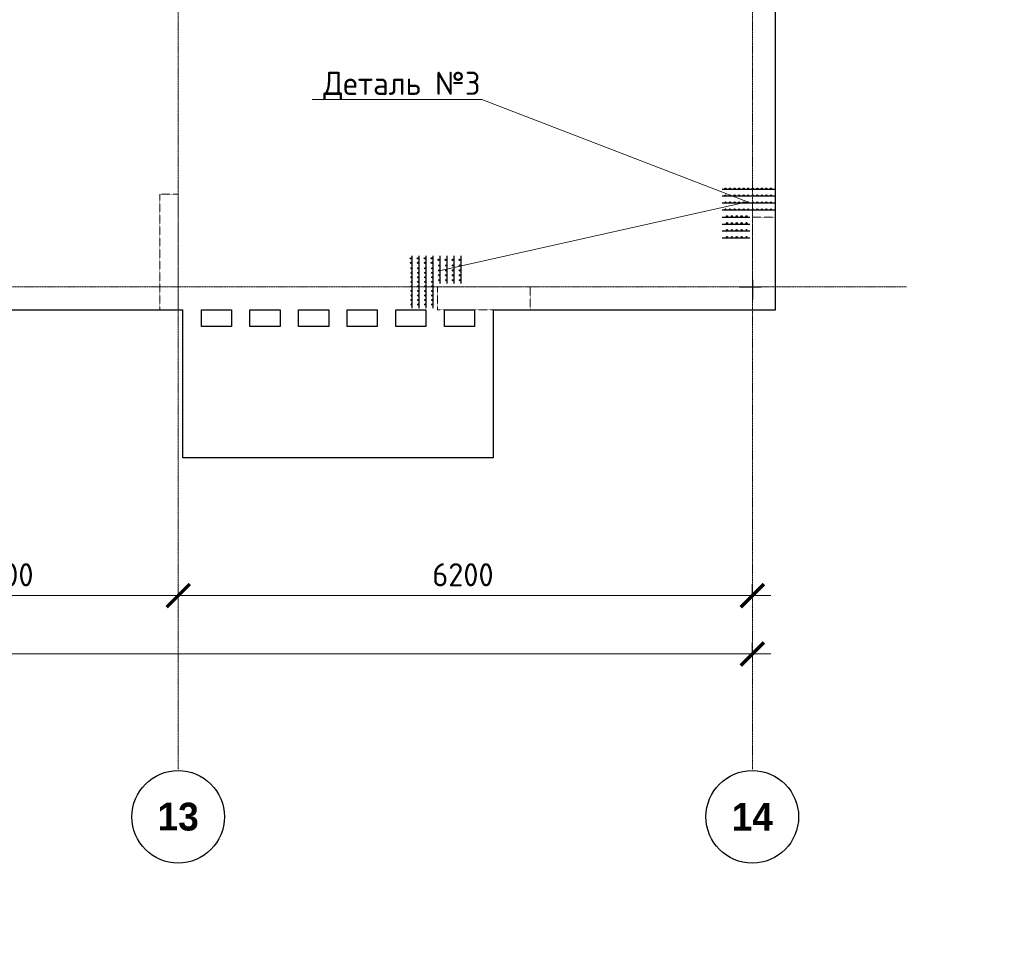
# Model space of a CAD drawing. Header units: millimetres. Extents: x -42044588 to 856694, y -806701 to 941911.
# Tile 452 of 656: x 237298 to 247931, y -438364 to -428340. Entities that reach past the tile are written whole.
import ezdxf
from ezdxf import colors
from ezdxf.entities.mleader import LeaderData, LeaderLine
from ezdxf.math import Vec2, Vec3

# ---------------------------------------------------------------- set-up
doc = ezdxf.new("R2010")
doc.units = ezdxf.units.MM
for name, pattern in [('______5', [1100, 800, -100, 100, -100]), ('DASHED', [7, 5, -2, 0]), ('осевая', [50.8, 31.75, -6.35, 6.35, -6.35])]:
    doc.linetypes.add(name, pattern=pattern)
doc.layers.add('0 @ 100', color=7, linetype='Continuous')
doc.layers.add('Колонна_ бетон', color=7, linetype='Continuous', lineweight=50, true_color=0xb4b496)
for name, color, linetype, lineweight in [('Оси', 40, '______5', 18), ('осн.сетка', 4, 'Continuous', 60), ('Перекрытие ж_бетон', 1, 'Continuous', 30), ('подоснова', 151, 'Continuous', 5), ('размер', 1, 'Continuous', 25), ('РАЗМЕРЫ', 1, 'Continuous', 9)]:
    doc.layers.add(name, color=color, linetype=linetype, lineweight=lineweight)
doc.styles.add('Century Gothic', font='GOTHIC.TTF')
doc.styles.add('GOST-2.304_Type-B', font='GOST_Common.ttf')
doc.styles.add('ГОСТ', font='GOST_Common.ttf')
doc.dimstyles.new('СПДС', dxfattribs={"dimscale": 100, "dimtxt": 2.5, "dimasz": 2, "dimexe": 1.25, "dimexo": 0, "dimtad": 1, "dimdec": 0, "dimrnd": 5, "dimtxsty": 'GOST-2.304_Type-B', "dimblk": 'ARCHTICK', "dimcen": 2.5, "dimdle": 2, "dimclrd": 1, "dimclre": 1, "dimclrt": 1, "dimadec": 0, "dimazin": 2, "dimtfac": 0.75, "dimtdec": 0, "dimtmove": 1, "dimatfit": 3, "dimfxl": 0, "dimtolj": 1, "dimarcsym": 0})

# ---------------------------------------------------------------- blocks, each defined once
blk = doc.blocks.new('_ArchTick')
at = {"color": 0, "linetype": 'ByBlock', "const_width": 0.15}
blk.add_lwpolyline([(-0.5, -0.5), (0.5, 0.5)], dxfattribs=at)
blk = doc.blocks.new('*D6710')
at = {"color": 1, "lineweight": -2, "transparency": 16777216}
for p, q in [((-85705, -346670), (-85705, -346545)), ((-38905, -346670), (-38905, -346545)), ((-85905, -346670), (-38705, -346670))]:
    blk.add_line(p, q, dxfattribs=at)
at = {"layer": 'DEFPOINTS', "color": 0, "transparency": 16777216}
for p in [(-85705, -346670), (-38905, -346670), (-38905, -346670)]:
    blk.add_point(p, dxfattribs=at)
at = {"color": 1, "lineweight": -2, "transparency": 16777216, "xscale": 250, "yscale": 250, "zscale": 250, "rotation": 180}
blk.add_blockref('_ArchTick', (-85705, -346670), dxfattribs=at)
at = {"color": 1, "lineweight": -2, "transparency": 16777216, "xscale": 250, "yscale": 250, "zscale": 250}
blk.add_blockref('_ArchTick', (-38905, -346670), dxfattribs=at)
at = {"color": 1, "transparency": 16777216, "insert": (-67487, -346445), "char_height": 250, "width": 104166.67, "attachment_point": 5, "style": 'GOST-2.304_Type-B'}
blk.add_mtext('\\A1;46800', dxfattribs=at)
blk = doc.blocks.new('NSY101')
at = {"color": 0, "linetype": 'ByBlock', "lineweight": -2}
blk.add_circle((0, 0), 50, dxfattribs=at)
blk = doc.blocks.new('СЛОЖНЫЙ_ОБЪЕКТ_40')
at = {"layer": 'Оси', "color": 16, "linetype": 'Continuous', "lineweight": 25, "transparency": 33554687, "xscale": 9.999999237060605, "yscale": 9.999999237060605, "zscale": 9.999999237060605}
blk.add_blockref('NSY101', (45313, -43009), dxfattribs=at)
at = {"layer": 'Оси', "color": 16, "linetype": 'Continuous', "lineweight": 25, "transparency": 33554687, "insert": (45313, -43009), "char_height": 300, "width": 620, "attachment_point": 5, "style": 'Century Gothic'}
blk.add_mtext('\\A1;{\\fCentury Gothic|i0|b1;\\H300.000000;\\W1.000000;\\C16;13}\\P', dxfattribs=at)
blk = doc.blocks.new('СЛОЖНЫЙ_ОБЪЕКТ_41')
at = {"layer": 'Оси', "color": 16, "linetype": 'Continuous', "lineweight": 25, "transparency": 33554687, "xscale": 9.999999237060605, "yscale": 9.999999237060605, "zscale": 9.999999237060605}
blk.add_blockref('NSY101', (51513, -43009), dxfattribs=at)
at = {"layer": 'Оси', "color": 16, "linetype": 'Continuous', "lineweight": 25, "transparency": 33554687, "insert": (51513, -43009), "char_height": 300, "width": 620, "attachment_point": 5, "style": 'Century Gothic'}
blk.add_mtext('\\A1;{\\fCentury Gothic|i0|b1;\\H300.000000;\\W1.000000;\\C16;14}\\P', dxfattribs=at)
blk = doc.blocks.new('*D6727')
at = {"color": 1, "lineweight": -2, "transparency": 16777216}
for p, q in [((-48904.71808, -346038.91005), (-48904.71808, -345913.91005)), ((-45104.71808, -346038.91005), (-45104.71808, -345913.91005)), ((-49104.71808, -346038.91005), (-44904.71808, -346038.91005))]:
    blk.add_line(p, q, dxfattribs=at)
at = {"layer": 'DEFPOINTS', "color": 0, "transparency": 16777216}
for p in [(-48904.71808, -346038.91005), (-45104.71808, -346038.91005), (-45104.71808, -346038.91005)]:
    blk.add_point(p, dxfattribs=at)
at = {"color": 1, "lineweight": -2, "transparency": 16777216, "xscale": 250, "yscale": 250, "zscale": 250, "rotation": 180}
blk.add_blockref('_ArchTick', (-48904.71808, -346038.91005), dxfattribs=at)
at = {"color": 1, "lineweight": -2, "transparency": 16777216, "xscale": 250, "yscale": 250, "zscale": 250}
blk.add_blockref('_ArchTick', (-45104.71808, -346038.91005), dxfattribs=at)
at = {"color": 1, "transparency": 16777216, "insert": (-47004.71808, -345813.91005), "char_height": 250, "width": 83333.3333333, "attachment_point": 5, "style": 'GOST-2.304_Type-B'}
blk.add_mtext('\\A1;3800', dxfattribs=at)
blk = doc.blocks.new('*D6728')
at = {"color": 1, "lineweight": -2, "transparency": 16777216}
for p, q in [((-45105, -346039), (-45105, -345914)), ((-38905, -346039), (-38905, -345914)), ((-45305, -346039), (-38705, -346039))]:
    blk.add_line(p, q, dxfattribs=at)
at = {"layer": 'DEFPOINTS', "color": 0, "transparency": 16777216}
for p in [(-45105, -346039), (-38905, -346039), (-38905, -346039)]:
    blk.add_point(p, dxfattribs=at)
at = {"color": 1, "lineweight": -2, "transparency": 16777216, "xscale": 250, "yscale": 250, "zscale": 250, "rotation": 180}
blk.add_blockref('_ArchTick', (-45105, -346039), dxfattribs=at)
at = {"color": 1, "lineweight": -2, "transparency": 16777216, "xscale": 250, "yscale": 250, "zscale": 250}
blk.add_blockref('_ArchTick', (-38905, -346039), dxfattribs=at)
at = {"color": 1, "transparency": 16777216, "insert": (-42030, -345814), "char_height": 250, "width": 83333.33, "attachment_point": 5, "style": 'GOST-2.304_Type-B'}
blk.add_mtext('\\A1;6200', dxfattribs=at)
blk = doc.blocks.new('подложка стн 1-го этажа')
at = {"layer": 'Колонна_ бетон', "color": 252, "linetype": 'DASHED', "lineweight": 0, "ltscale": 0.5, "true_color": 0x939598, "transparency": 33554687}
for p, q in [((54844, 9712, -200), (54844, 9712, -200)), ((55094, 9462, -200), (55094, 9462, -200))]:
    blk.add_line(p, q, dxfattribs=at)
for points, elevation in [([(48444, 10712), (48644, 10712), (48644, 9462), (48444, 9462)], -560), ([(54844, 10462), (55094, 10462), (55094, 9462), (54844, 9462)], -360), ([(51444, 9712), (52444, 9712), (52444, 9462), (51444, 9462)], -360)]:
    blk.add_lwpolyline(points, close=True, dxfattribs=dict(at, elevation=elevation))
blk = doc.blocks.new('отв +6900')
for p, q in [((-219061, -184544), (-219061, -184758)), ((-219204, -184619), (-218966, -184619))]:
    blk.add_line(p, q)
blk = doc.blocks.new('_None')
blk = doc.blocks.new('оси блок 2')
at = {"layer": 'Оси', "color": 16, "linetype": 'осевая', "lineweight": 0, "ltscale": 0.25, "transparency": 33554687}
for p, q in [((-45104.7, -322543), (-45104.7, -347914.1)), ((-38904.7, -322543), (-38904.7, -347914.1)), ((-89822.3, -342701.3), (-37238.5, -342701.3))]:
    blk.add_line(p, q, dxfattribs=at)
at = {"layer": 'Оси', "color": 16, "linetype": 'Continuous', "lineweight": 25, "transparency": 33554687}
for name in ['СЛОЖНЫЙ_ОБЪЕКТ_40', 'СЛОЖНЫЙ_ОБЪЕКТ_41']:
    blk.add_blockref(name, (-90418.2, -305420.5), dxfattribs=at)
for base, p1, p2, picture, middle in [((-45104.7, -346038.9), (-48904.7, -346038.9), (-45104.7, -346038.9), '*D6727', (-47004.7, -346038.9)), ((-38904.7, -346038.9), (-45104.7, -346038.9), (-38904.7, -346038.9), '*D6728', (-42029.9, -346038.9)), ((-38904.7, -346670.2), (-85704.7, -346670.2), (-38904.7, -346670.2), '*D6710', (-67487.3, -346670.2))]:
    dim = blk.add_linear_dim(base=base, p1=p1, p2=p2, dimstyle='СПДС', override={"dimgap": 1})
    dim.commit()
    dim.dimension.update_dxf_attribs({"geometry": picture, "text_midpoint": middle, "dimtype": 160})

msp = doc.modelspace()

# ---------------------------------------------------------------- linework, layer by layer
at = {"layer": 'осн.сетка', "color": 3, "lineweight": 25, "ltscale": 100}
for points in [[(245449.681, -430173.323), (244884.166, -430173.323)], [(245449.681, -430248.323), (244884.166, -430248.323)], [(245449.681, -430323.323), (244884.166, -430323.323)], [(245449.681, -430398.323), (244884.166, -430398.323)], [(244883.861, -430473.323), (245183.861, -430473.323)], [(244883.861, -430548.323), (245183.861, -430548.323)], [(244883.861, -430623.323), (245183.861, -430623.323)], [(244883.861, -430698.323), (245183.861, -430698.323)], [(241536.269, -431457.617), (241536.269, -430892.101)], [(241611.269, -431457.617), (241611.269, -430892.101)], [(241686.269, -431457.617), (241686.269, -430892.101)], [(241761.269, -431457.617), (241761.269, -430892.101)], [(241836.269, -430891.797), (241836.269, -431191.797)], [(241911.269, -430891.797), (241911.269, -431191.797)], [(241986.269, -430891.797), (241986.269, -431191.797)], [(242061.269, -430891.797), (242061.269, -431191.797)]]:
    msp.add_lwpolyline(points, dxfattribs=at)
at = {"layer": 'Перекрытие ж_бетон'}
for p, q in [((239059.621, -433075.408), (239059.621, -431475.409)), ((242409.621, -431475.409), (242409.621, -433075.408)), ((242409.621, -433075.408), (239059.621, -433075.408))]:
    msp.add_line(p, q, dxfattribs=at)
for points in [[(242409.621, -431475.409), (245459.621, -431475.409), (245459.621, -414575.41), (238769.621, -414575.41)], [(231959.621, -431475.409), (232109.621, -431475.409), (232109.621, -431475.409), (235459.161, -431475.409), (235459.155, -431475.409), (239059.621, -431475.409)]]:
    msp.add_lwpolyline(points, dxfattribs=at)
for points, elevation in [([(239584.688, -431655.409), (239259.688, -431655.409), (239259.688, -431475.409), (239584.688, -431475.409)], -0.053), ([(240109.594, -431655.409), (239784.594, -431655.409), (239784.594, -431475.409), (240109.594, -431475.409)], 0.018), ([(240634.661, -431655.409), (240309.661, -431655.409), (240309.661, -431475.409), (240634.661, -431475.409)], -0.053), ([(241159.568, -431655.409), (240834.568, -431655.409), (240834.568, -431475.409), (241159.568, -431475.409)], 0.053), ([(241684.554, -431655.409), (241359.554, -431655.409), (241359.554, -431475.409), (241684.554, -431475.409)], 0.071), ([(242209.541, -431655.409), (241884.541, -431655.409), (241884.541, -431475.409), (242209.541, -431475.409)], 0.089)]:
    msp.add_lwpolyline(points, close=True, dxfattribs=dict(at, elevation=elevation))
at = {"layer": 'размер', "lineweight": 25, "ltscale": 2}
for centre, radius in [((244920.163, -430165.479), 6.3), ((244969.163, -430165.479), 6.3), ((245018.163, -430165.479), 6.3), ((245067.163, -430165.479), 6.3), ((245116.163, -430165.479), 6.3), ((245165.163, -430165.479), 6.3), ((245214.163, -430165.479), 6.3), ((245263.163, -430165.479), 6.3), ((245312.163, -430165.479), 6.3), ((245361.163, -430165.479), 6.3), ((245410.163, -430165.479), 6.3), ((244920.163, -430240.479), 6.3), ((244920.163, -430315.479), 6.3), ((244969.163, -430240.479), 6.3), ((244969.163, -430315.479), 6.3), ((245018.163, -430240.479), 6.3), ((245018.163, -430315.479), 6.3), ((245067.163, -430240.479), 6.3), ((245067.163, -430315.479), 6.3), ((245116.163, -430240.479), 6.3), ((245116.163, -430315.479), 6.3), ((245165.163, -430240.479), 6.3), ((245165.163, -430315.479), 6.3), ((245214.163, -430240.479), 6.3), ((245214.163, -430315.479), 6.3), ((245263.163, -430240.479), 6.3), ((245263.163, -430315.479), 6.3), ((245312.163, -430240.479), 6.3), ((245312.163, -430315.479), 6.3), ((245361.163, -430240.479), 6.3), ((245361.163, -430315.479), 6.3), ((245410.163, -430240.479), 6.3), ((245410.163, -430315.479), 6.3), ((244920.163, -430390.479), 6.3), ((244969.163, -430390.479), 6.3), ((245018.163, -430390.479), 6.3), ((245067.163, -430390.479), 6.3), ((245116.163, -430390.479), 6.3), ((245165.163, -430390.479), 6.3), ((245214.163, -430390.479), 6.3), ((245263.163, -430390.479), 6.3), ((245312.163, -430390.479), 6.3), ((245361.163, -430390.479), 6.3), ((245410.163, -430390.479), 6.3), ((244936.361, -430464.919), 6.75), ((244936.361, -430539.919), 6.75), ((244988.861, -430464.919), 6.75), ((244988.861, -430539.919), 6.75), ((245041.361, -430464.919), 6.75), ((245041.361, -430539.919), 6.75), ((245093.861, -430464.919), 6.75), ((245093.861, -430539.919), 6.75), ((245146.361, -430464.919), 6.75), ((245146.361, -430539.919), 6.75), ((244936.361, -430614.919), 6.75), ((244988.861, -430614.919), 6.75), ((245041.361, -430614.919), 6.75), ((245093.861, -430614.919), 6.75), ((245146.361, -430614.919), 6.75), ((244936.361, -430689.919), 6.75), ((244988.861, -430689.919), 6.75), ((245041.361, -430689.919), 6.75), ((245093.861, -430689.919), 6.75), ((245146.361, -430689.919), 6.75), ((241522.447, -430919.226), 6.3), ((241522.447, -430968.226), 6.3), ((241597.447, -430919.226), 6.3), ((241597.447, -430968.226), 6.3), ((241672.447, -430919.226), 6.3), ((241672.447, -430968.226), 6.3), ((241747.447, -430919.226), 6.3), ((241747.447, -430968.226), 6.3), ((241821.887, -430935.425), 6.75), ((241896.887, -430935.425), 6.75), ((241971.887, -430935.425), 6.75), ((242046.887, -430935.425), 6.75), ((241528.425, -431026.098), 6.3), ((241528.425, -431075.098), 6.3), ((241603.425, -431026.098), 6.3), ((241603.425, -431075.098), 6.3), ((241678.425, -431026.098), 6.3), ((241678.425, -431075.098), 6.3), ((241753.425, -431026.098), 6.3), ((241753.425, -431075.098), 6.3), ((241827.865, -430996.797), 6.75), ((241827.865, -431049.297), 6.75), ((241902.865, -430996.797), 6.75), ((241902.865, -431049.297), 6.75), ((241977.865, -430996.797), 6.75), ((241977.865, -431049.297), 6.75), ((242052.865, -430996.797), 6.75), ((242052.865, -431049.297), 6.75), ((241528.425, -431124.098), 6.3), ((241528.425, -431173.098), 6.3), ((241603.425, -431124.098), 6.3), ((241603.425, -431173.098), 6.3), ((241678.425, -431124.098), 6.3), ((241678.425, -431173.098), 6.3), ((241753.425, -431124.098), 6.3), ((241753.425, -431173.098), 6.3), ((241827.865, -431101.797), 6.75), ((241827.865, -431154.297), 6.75), ((241902.865, -431101.797), 6.75), ((241902.865, -431154.297), 6.75), ((241977.865, -431101.797), 6.75), ((241977.865, -431154.297), 6.75), ((242052.865, -431101.797), 6.75), ((242052.865, -431154.297), 6.75), ((241528.425, -431222.098), 6.3), ((241528.425, -431271.098), 6.3), ((241603.425, -431222.098), 6.3), ((241603.425, -431271.098), 6.3), ((241678.425, -431222.098), 6.3), ((241678.425, -431271.098), 6.3), ((241753.425, -431222.098), 6.3), ((241753.425, -431271.098), 6.3), ((241528.425, -431320.098), 6.3), ((241528.425, -431369.098), 6.3), ((241603.425, -431320.098), 6.3), ((241603.425, -431369.098), 6.3), ((241678.425, -431320.098), 6.3), ((241678.425, -431369.098), 6.3), ((241753.425, -431320.098), 6.3), ((241753.425, -431369.098), 6.3), ((241528.425, -431418.098), 6.3), ((241603.425, -431418.098), 6.3), ((241678.425, -431418.098), 6.3), ((241753.425, -431418.098), 6.3)]:
    msp.add_circle(centre, radius, dxfattribs=at)

# ---------------------------------------------------------------- block references
for name, p in [('подложка стн 1-го этажа', (190365.698, -440937.204, 560)), ('отв +6900', (464270.669, -246606.311))]:
    msp.add_blockref(name, p)
at = {"layer": 'РАЗМЕРЫ'}
msp.add_blockref('оси блок 2', (284114.339, -88524.087), dxfattribs=at)

# ---------------------------------------------------------------- texts
at = {"layer": '0 @ 100', "char_height": 300, "width": 18500, "attachment_point": 1, "style": 'ГОСТ'}
for s, insert in [('\\pi-900,l900,t900;{\\C7;1.^IАрмирование монолитной плиты  состоит из основного армирования ∅10 А500С с шагом  200х200мм  в нижней зоне, основного армирования ∅10 А500С с шагом  200х200мм  в  верхней зоне и дополнительного армирования, указанного на схемах армирования.\\P2.^IАрмирование плиты предусмотрено отдельными  стержнями заводской длины по осям Х и Y. При недостатке заводской длины стержней для армирования плиты, стыки стержней осуществлять внахлестку без  сварки. Стыки арматуры внахлестку должны располагаться вразбежку (через шаг). См. деталь стыковки арматуры.\\P3.^IВерхнюю и нижнюю арматуру вязать вязальной проволокой через пересечение.  Стержни основной и дополнительной арматуры укладывать в соответствии с сечениями .\\P4.^IПо периметру плиты и у отверстий  у концов основной арматуры устанавливать П-образные элементы Ск1.\\P5.^IПозиции со знаком "*" укладываются с шагом 100 мм\\P6.^IДля фиксации в проектном положении стержней верхней сетки устанавливать фиксаторы Ф1 с шагом 600х600мм.\\P7.^IДиаметр оправки стержня при d<20мм - 5d, при d≥20мм - 8d\\P8.^IКаркасы поперечного армирования устанавливаются до начала устройство верхней сетки армирования.\\P9.^IОбрамления отверстий см. лист 8. В местах расположения отверстий осуществить прерывания основной и дополнительной сеток арматуры. Отверстия обрамляются двумя стержнями арматуры, расход стали на обрамление учтен на листе 40.\\P10.^IПроемы размерами до 300х300 допускается выполнять по месту методом алмазного бурения.}', (162011.884, -384148.586)), ('\\pi-900,l900,t900;{\\C7;1.^IАрмирование монолитной плиты  состоит из основного армирования ∅10 А500С с шагом  200х200мм  в нижней зоне, основного армирования ∅10 А500С с шагом  200х200мм  в  верхней зоне и дополнительного армирования, указанного на схемах армирования.\\P2.^IАрмирование плиты предусмотрено отдельными  стержнями заводской длины по осям Х и Y. При недостатке заводской длины стержней для армирования плиты, стыки стержней осуществлять внахлестку без  сварки. Стыки арматуры внахлестку должны располагаться вразбежку (через шаг). См. деталь стыковки арматуры.\\P3.^IВерхнюю и нижнюю арматуру вязать вязальной проволокой через пересечение.  Стержни основной и дополнительной арматуры укладывать в соответствии с сечениями .\\P4.^IПо периметру плиты и у отверстий  у концов основной арматуры устанавливать П-образные элементы Ск1.\\P5.^IПозиции со знаком "*" укладываются с шагом 100 мм\\P6.^IДля фиксации в проектном положении стержней верхней сетки устанавливать фиксаторы Ф1 с шагом 600х600мм.\\P7.^IДиаметр оправки стержня при d<20мм - 5d, при d≥20мм - 8d\\P8.^IКаркасы поперечного армирования устанавливаются до начала устройство верхней сетки армирования.\\P9.^IОбрамления отверстий см. лист 8. В местах расположения отверстий осуществить прерывания основной и дополнительной сеток арматуры. Отверстия обрамляются двумя стержнями арматуры, расход стали на обрамление учтен на листе 40.\\P10.^IПроемы размерами до 300х300 допускается выполнять по месту методом алмазного бурения.}', (64485.474, -386350.83)), ('\\pi-900,l900,t900;{\\C7;1.^IАрмирование монолитной плиты  состоит из основного армирования ∅10 А500С с шагом  200х200мм  в нижней зоне, основного армирования ∅10 А500С с шагом  200х200мм  в  верхней зоне и дополнительного армирования, указанного на схемах армирования.\\P2.^IАрмирование плиты предусмотрено отдельными  стержнями заводской длины по осям Х и Y. При недостатке заводской длины стержней для армирования плиты, стыки стержней осуществлять внахлестку без  сварки. Стыки арматуры внахлестку должны располагаться вразбежку (через шаг). См. деталь стыковки арматуры.\\P3.^IВерхнюю и нижнюю арматуру вязать вязальной проволокой через пересечение.  Стержни основной и дополнительной арматуры укладывать в соответствии с сечениями .\\P4.^IПо периметру плиты и у отверстий  у концов основной арматуры устанавливать П-образные элементы Ск1.\\P5.^IПозиции со знаком "*" укладываются с шагом 100 мм\\P6.^IДля фиксации в проектном положении стержней верхней сетки устанавливать фиксаторы Ф1 с шагом 600х600мм.\\P7.^IДиаметр оправки стержня при d<20мм - 5d, при d≥20мм - 8d\\P8.^IКаркасы поперечного армирования устанавливаются до начала устройство верхней сетки армирования.\\P9.^IОбрамления отверстий см. лист 8. В местах расположения отверстий осуществить прерывания основной и дополнительной сеток арматуры. Отверстия обрамляются двумя стержнями арматуры, расход стали на обрамление учтен на листе 45.\\P10.^IПроемы размерами до 300х300 допускается выполнять по месту методом алмазного бурения.}', (162302.674, -430610.23)), ('\\pi-900,l900,t900;{\\C7;1.^IАрмирование монолитной плиты  состоит из основного армирования ∅10 А500С с шагом  200х200мм  в нижней зоне, основного армирования ∅10 А500С с шагом  200х200мм  в  верхней зоне и дополнительного армирования, указанного на схемах армирования.\\P2.^IАрмирование плиты предусмотрено отдельными  стержнями заводской длины по осям Х и Y. При недостатке заводской длины стержней для армирования плиты, стыки стержней осуществлять внахлестку без  сварки. Стыки арматуры внахлестку должны располагаться вразбежку (через шаг). См. деталь стыковки арматуры.\\P3.^IВерхнюю и нижнюю арматуру вязать вязальной проволокой через пересечение.  Стержни основной и дополнительной арматуры укладывать в соответствии с сечениями .\\P4.^IПо периметру плиты и у отверстий  у концов основной арматуры устанавливать П-образные элементы Ск1.\\P5.^IПозиции со знаком "*" укладываются с шагом 100 мм\\P6.^IДля фиксации в проектном положении стержней верхней сетки устанавливать фиксаторы Ф1 с шагом 600х600мм.\\P7.^IДиаметр оправки стержня при d<20мм - 5d, при d≥20мм - 8d\\P8.^IКаркасы поперечного армирования устанавливаются до начала устройство верхней сетки армирования.\\P9.^IОбрамления отверстий см. лист 8. В местах расположения отверстий осуществить прерывания основной и дополнительной сеток арматуры. Отверстия обрамляются двумя стержнями арматуры, расход стали на обрамление учтен на листе 45.\\P10.^IПроемы размерами до 300х300 допускается выполнять по месту методом алмазного бурения.}', (64776.263, -432812.474))]:
    msp.add_mtext(s, dxfattribs=dict(at, insert=insert))

# ---------------------------------------------------------------- leaders
at = {"layer": 'подоснова', "color": 2, "ltscale": 0.3}
ml = msp.add_multileader_mtext('Standard', dxfattribs=at)
ml.set_content('Деталь №3', color=2, style='GOST-2.304_Type-B')
ml.set_leader_properties(color=256, linetype='ByLayer', lineweight=15)
ml.set_arrow_properties(name='NONE')
ml.build(insert=Vec2(0, 0))
ml.multileader.update_dxf_attribs({"text_left_attachment_type": 6, "text_right_attachment_type": 6, "dogleg_length": 0.1, "arrow_head_size": 18})
ctx = ml.context
ctx.base_point, ctx.char_height, ctx.arrow_head_size, ctx.landing_gap_size, ctx.plane_origin = Vec3(240562.27, -429202.86), 250, 18, 20, Vec3(245246.416, -418662.269)
ctx.left_attachment, ctx.right_attachment, ctx.text_align_type = 6, 6, 1
notes = []
notes.append((ctx, [(0, (1, 1, 0), (242287.976, -429202.86), (-1, 0), 0.1, [(1, [(241825.989, -431055.672), (245159.103, -430308.167)], 0, [])])]))
ctx.mtext.insert, ctx.mtext.alignment, ctx.mtext.flow_direction = Vec3(241425.073, -428902.86), 2, 5
for ctx, leaders in notes:
    for number, flags, end, landing, length, lines in leaders:
        leader = LeaderData()
        leader.index, (leader.has_last_leader_line, leader.has_dogleg_vector, leader.attachment_direction) = number, flags
        leader.last_leader_point, leader.dogleg_vector, leader.dogleg_length = Vec3(end), Vec3(landing), length
        for number, points, colour, breaks in lines:
            line = LeaderLine()
            line.index, line.vertices, line.color, line.breaks = number, Vec3.list(points), colors.encode_raw_color(colour), breaks
            leader.lines.append(line)
        ctx.leaders.append(leader)

doc.saveas('drawing.dxf')
